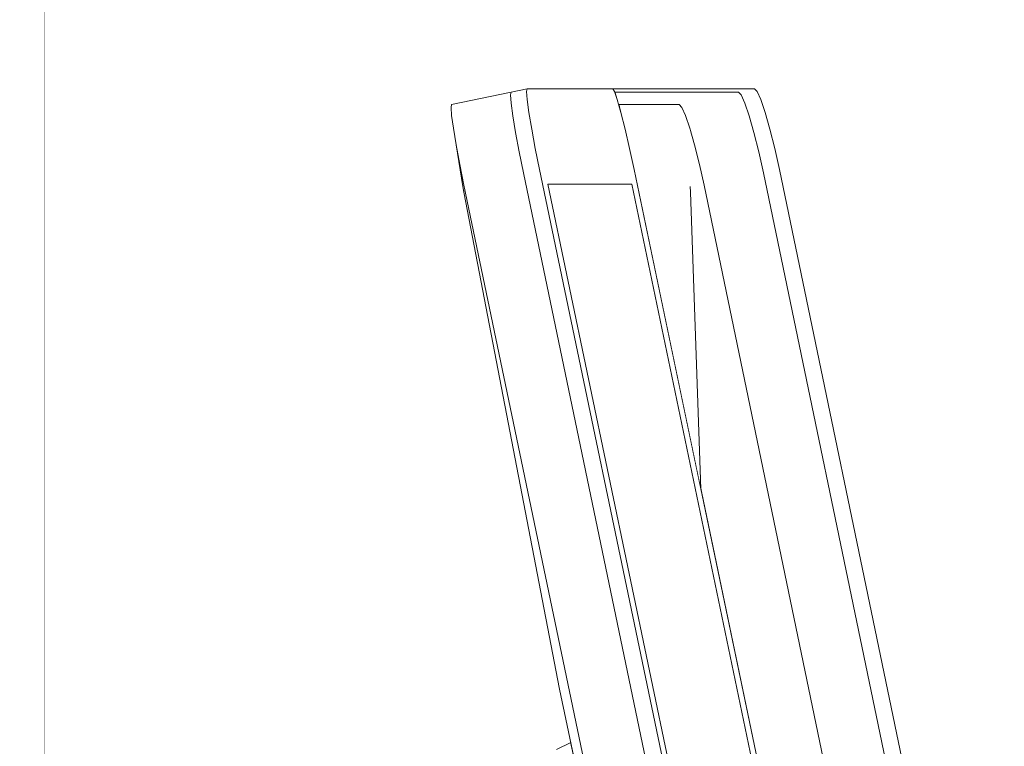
# Model space of a CAD drawing. Header units: millimetres. Extents: x -30280 to 309309, y -17460 to 4378.
# Tile 936 of 1056: x 254647 to 254950, y -12452 to -12228. Entities that reach past the tile are written whole.
import ezdxf

# ---------------------------------------------------------------- set-up
doc = ezdxf.new("R2010")
doc.units = ezdxf.units.MM
doc.header["$MEASUREMENT"] = 0
doc.linetypes.add('Wipeout_Contour', pattern=[1000, 0, -1000])
for name, color, linetype in [('12_FAÇ_Façana', 7, 'Continuous'), ('Nuevo_08_E_Envans secs', 7, 'Continuous'), ('Nuevo_09_EI_Mobiliari general', 7, 'Continuous')]:
    doc.layers.add(name, color=color, linetype=linetype)
doc.layers.add('12_FAÇ_Façana_Pluma_Nº__47', color=7, linetype='Continuous', lineweight=20)
doc.layers.add('Nuevo_09_EI_Mobiliari general_Pluma_Nº__1', color=7, linetype='Continuous', lineweight=5)

# ---------------------------------------------------------------- blocks, each defined once
blk = doc.blocks.new('Elem Sección_498_6', base_point=(235890.59, -13459.98))
at = {"color": 254, "linetype": 'Wipeout_Contour', "lineweight": 0, "ltscale": 1019746.788207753}
blk.add_wipeout([(254664.2, -11012.98), (254654.2, -11012.98), (254654.2, -12709.98), (254664.2, -12709.98)], dxfattribs=at).dxf.layer = '12_FAÇ_Façana'
at = {"layer": '12_FAÇ_Façana_Pluma_Nº__47', "color": 7, "linetype": 'Continuous', "lineweight": 20}
blk.add_line((254654.2, -12709.98), (254654.2, -11012.98), dxfattribs=at)
blk = doc.blocks.new('Elem Sección_531_6', base_point=(235890.59, -13459.98))
at = {"color": 254, "linetype": 'Wipeout_Contour', "lineweight": 0, "ltscale": 1275703.53883863}
blk.add_wipeout([(254873.35, -12249.13), (254829.63, -12249.13), (254830.17, -12249.97), (254830.23, -12250.16), (254868.4, -12250.16)], dxfattribs=at).dxf.layer = 'Nuevo_09_EI_Mobiliari general'
at = {"color": 254, "linetype": 'Wipeout_Contour', "lineweight": 0, "ltscale": 1020662.054669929}
blk.add_wipeout([(254868.4, -12250.16), (254869.24, -12251.01), (254874.18, -12249.97), (254873.35, -12249.13)], dxfattribs=at).dxf.layer = 'Nuevo_09_EI_Mobiliari general'
at = {"color": 254, "linetype": 'Wipeout_Contour', "lineweight": 0, "ltscale": 1020666.313057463}
blk.add_wipeout([(254869.24, -12251.01), (254870.37, -12253.5), (254875.32, -12252.46), (254874.18, -12249.97)], dxfattribs=at).dxf.layer = 'Nuevo_09_EI_Mobiliari general'
at = {"layer": 'Nuevo_09_EI_Mobiliari general_Pluma_Nº__1', "color": 7, "linetype": 'Continuous', "lineweight": 5}
blk.add_line((254873.35, -12249.13), (254874.18, -12249.97), dxfattribs=at)
at = {"color": 254, "linetype": 'Wipeout_Contour', "lineweight": 0, "ltscale": 1020671.894861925}
blk.add_wipeout([(254870.37, -12253.5), (254871.72, -12257.45), (254876.67, -12256.41), (254875.32, -12252.46)], dxfattribs=at).dxf.layer = 'Nuevo_09_EI_Mobiliari general'
at = {"layer": 'Nuevo_09_EI_Mobiliari general_Pluma_Nº__1', "color": 7, "linetype": 'Continuous', "lineweight": 5}
blk.add_line((254874.18, -12249.97), (254875.32, -12252.46), dxfattribs=at)
at = {"color": 254, "linetype": 'Wipeout_Contour', "lineweight": 0, "ltscale": 1020678.419896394}
blk.add_wipeout([(254871.72, -12257.45), (254873.2, -12262.6), (254878.15, -12261.56), (254876.67, -12256.41)], dxfattribs=at).dxf.layer = 'Nuevo_09_EI_Mobiliari general'
at = {"layer": 'Nuevo_09_EI_Mobiliari general_Pluma_Nº__1', "color": 7, "linetype": 'Continuous', "lineweight": 5}
blk.add_line((254875.32, -12252.46), (254876.67, -12256.41), dxfattribs=at)
at = {"color": 254, "linetype": 'Wipeout_Contour', "lineweight": 0, "ltscale": 1020685.443727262}
blk.add_wipeout([(254873.2, -12262.6), (254874.7, -12268.59), (254879.65, -12267.55), (254878.15, -12261.56)], dxfattribs=at).dxf.layer = 'Nuevo_09_EI_Mobiliari general'
at = {"layer": 'Nuevo_09_EI_Mobiliari general_Pluma_Nº__1', "color": 7, "linetype": 'Continuous', "lineweight": 5}
blk.add_line((254876.67, -12256.41), (254878.15, -12261.56), dxfattribs=at)
at = {"color": 254, "linetype": 'Wipeout_Contour', "lineweight": 0, "ltscale": 1020692.487898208}
blk.add_wipeout([(254874.7, -12268.59), (254876.13, -12275.03), (254881.07, -12273.99), (254879.65, -12267.55)], dxfattribs=at).dxf.layer = 'Nuevo_09_EI_Mobiliari general'
at = {"layer": 'Nuevo_09_EI_Mobiliari general_Pluma_Nº__1', "color": 7, "linetype": 'Continuous', "lineweight": 5}
blk.add_line((254878.15, -12261.56), (254879.65, -12267.55), dxfattribs=at)
at = {"color": 254, "linetype": 'Wipeout_Contour', "lineweight": 0, "ltscale": 1020854.383907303}
blk.add_wipeout([(254876.13, -12275.03), (254940.37, -12583.97), (254945.32, -12582.93), (254881.07, -12273.99)], dxfattribs=at).dxf.layer = 'Nuevo_09_EI_Mobiliari general'
at = {"color": 254, "linetype": 'Wipeout_Contour', "lineweight": 0, "ltscale": 1531331.749646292}
blk.add_wipeout([(254940.37, -12583.97), (254876.13, -12275.03), (254857.82, -12278.87), (254927.24, -12612.68), (254950.49, -12607.8), (254945.32, -12582.93)], dxfattribs=at).dxf.layer = 'Nuevo_09_EI_Mobiliari general'
at = {"layer": 'Nuevo_09_EI_Mobiliari general_Pluma_Nº__1', "color": 7, "linetype": 'Continuous', "lineweight": 5}
blk.add_line((254879.65, -12267.55), (254881.07, -12273.99), dxfattribs=at)
at = {"color": 254, "linetype": 'Wipeout_Contour', "lineweight": 0, "ltscale": 1020646.50731616}
blk.add_wipeout([(254856.4, -12272.44), (254857.82, -12278.87), (254876.13, -12275.03), (254874.7, -12268.59)], dxfattribs=at).dxf.layer = 'Nuevo_09_EI_Mobiliari general'
at = {"color": 254, "linetype": 'Wipeout_Contour', "lineweight": 0, "ltscale": 1020639.462856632}
blk.add_wipeout([(254854.89, -12266.44), (254856.4, -12272.44), (254874.7, -12268.59), (254873.2, -12262.6)], dxfattribs=at).dxf.layer = 'Nuevo_09_EI_Mobiliari general'
at = {"layer": 'Nuevo_09_EI_Mobiliari general_Pluma_Nº__1', "color": 7, "linetype": 'Continuous', "lineweight": 5}
blk.add_line((254876.13, -12275.03), (254874.7, -12268.59), dxfattribs=at)
at = {"color": 254, "linetype": 'Wipeout_Contour', "lineweight": 0, "ltscale": 1020632.438767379}
blk.add_wipeout([(254853.42, -12261.29), (254854.89, -12266.44), (254873.2, -12262.6), (254871.72, -12257.45)], dxfattribs=at).dxf.layer = 'Nuevo_09_EI_Mobiliari general'
at = {"color": 254, "linetype": 'Wipeout_Contour', "lineweight": 0, "ltscale": 1020625.91352233}
blk.add_wipeout([(254852.07, -12257.34), (254853.42, -12261.29), (254871.72, -12257.45), (254870.37, -12253.5)], dxfattribs=at).dxf.layer = 'Nuevo_09_EI_Mobiliari general'
at = {"layer": 'Nuevo_09_EI_Mobiliari general_Pluma_Nº__1', "color": 7, "linetype": 'Continuous', "lineweight": 5}
blk.add_line((254874.7, -12268.59), (254873.2, -12262.6), dxfattribs=at)
at = {"color": 254, "linetype": 'Wipeout_Contour', "lineweight": 0, "ltscale": 1020620.331569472}
blk.add_wipeout([(254850.93, -12254.86), (254852.07, -12257.34), (254870.37, -12253.5), (254869.24, -12251.01)], dxfattribs=at).dxf.layer = 'Nuevo_09_EI_Mobiliari general'
at = {"layer": 'Nuevo_09_EI_Mobiliari general_Pluma_Nº__1', "color": 7, "linetype": 'Continuous', "lineweight": 5}
blk.add_line((254873.2, -12262.6), (254871.72, -12257.45), dxfattribs=at)
at = {"color": 254, "linetype": 'Wipeout_Contour', "lineweight": 0, "ltscale": 1020616.073105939}
blk.add_wipeout([(254850.09, -12254.01), (254850.93, -12254.86), (254869.24, -12251.01), (254868.4, -12250.16)], dxfattribs=at).dxf.layer = 'Nuevo_09_EI_Mobiliari general'
at = {"layer": 'Nuevo_09_EI_Mobiliari general_Pluma_Nº__1', "color": 7, "linetype": 'Continuous', "lineweight": 5}
blk.add_line((254871.72, -12257.45), (254870.37, -12253.5), dxfattribs=at)
at = {"color": 254, "linetype": 'Wipeout_Contour', "lineweight": 0, "ltscale": 1275683.92092842}
blk.add_wipeout([(254830.23, -12250.16), (254831.02, -12252.46), (254831.46, -12254.01), (254850.09, -12254.01), (254868.4, -12250.16)], dxfattribs=at).dxf.layer = 'Nuevo_09_EI_Mobiliari general'
at = {"layer": 'Nuevo_09_EI_Mobiliari general_Pluma_Nº__1', "color": 7, "linetype": 'Continuous', "lineweight": 5}
for p, q in [((254829.63, -12249.13), (254873.35, -12249.13)), ((254868.4, -12250.16), (254830.23, -12250.16)), ((254869.24, -12251.01), (254868.4, -12250.16)), ((254870.37, -12253.5), (254869.24, -12251.01))]:
    blk.add_line(p, q, dxfattribs=at)
at = {"color": 254, "linetype": 'Wipeout_Contour', "lineweight": 0, "ltscale": 765441.30813}
blk.add_wipeout([(254850.93, -12254.86), (254853.55, -12279.23), (254852.07, -12257.34)], dxfattribs=at).dxf.layer = 'Nuevo_09_EI_Mobiliari general'
at = {"color": 254, "linetype": 'Wipeout_Contour', "lineweight": 0, "ltscale": 765443.62579}
blk.add_wipeout([(254852.07, -12257.34), (254853.55, -12279.23), (254853.42, -12261.29)], dxfattribs=at).dxf.layer = 'Nuevo_09_EI_Mobiliari general'
at = {"color": 254, "linetype": 'Wipeout_Contour', "lineweight": 0, "ltscale": 765447.713809}
blk.add_wipeout([(254853.42, -12261.29), (254853.55, -12279.23), (254854.89, -12266.44)], dxfattribs=at).dxf.layer = 'Nuevo_09_EI_Mobiliari general'
at = {"color": 254, "linetype": 'Wipeout_Contour', "lineweight": 0, "ltscale": 765450.852449}
blk.add_wipeout([(254854.89, -12266.44), (254853.55, -12279.23), (254856.4, -12272.44)], dxfattribs=at).dxf.layer = 'Nuevo_09_EI_Mobiliari general'
at = {"color": 254, "linetype": 'Wipeout_Contour', "lineweight": 0, "ltscale": 1020604.02313778}
blk.add_wipeout([(254853.6, -12281.01), (254857.82, -12278.87), (254856.4, -12272.44), (254853.55, -12279.23)], dxfattribs=at).dxf.layer = 'Nuevo_09_EI_Mobiliari general'
at = {"color": 254, "linetype": 'Wipeout_Contour', "lineweight": 0, "ltscale": 1531128.955068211}
blk.add_wipeout([(254853.6, -12281.01), (254856.8, -12372.62), (254888.18, -12522.98), (254922.29, -12611.33), (254927.24, -12612.68), (254857.82, -12278.87)], dxfattribs=at).dxf.layer = 'Nuevo_09_EI_Mobiliari general'
at = {"layer": 'Nuevo_09_EI_Mobiliari general_Pluma_Nº__1', "color": 7, "linetype": 'Continuous', "lineweight": 5}
for p, q in [((254940.37, -12583.97), (254876.13, -12275.03)), ((254881.07, -12273.99), (254945.32, -12582.93))]:
    blk.add_line(p, q, dxfattribs=at)
at = {"color": 254, "linetype": 'Wipeout_Contour', "lineweight": 0, "ltscale": 2041094.106809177}
blk.add_wipeout([(254850.09, -12254.01), (254831.46, -12254.01), (254832.14, -12256.41), (254833.44, -12261.56), (254834.83, -12267.55), (254836.22, -12273.99), (254856.8, -12372.62), (254853.6, -12281.01)], dxfattribs=at).dxf.layer = 'Nuevo_09_EI_Mobiliari general'
at = {"layer": 'Nuevo_09_EI_Mobiliari general_Pluma_Nº__1', "color": 7, "linetype": 'Continuous', "lineweight": 5}
for p, q in [((254856.4, -12272.44), (254857.82, -12278.87)), ((254857.82, -12278.87), (254927.24, -12612.68))]:
    blk.add_line(p, q, dxfattribs=at)
at = {"color": 254, "linetype": 'Wipeout_Contour', "lineweight": 0, "ltscale": 1020588.230037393}
blk.add_wipeout([(254853.55, -12279.23), (254850.93, -12254.86), (254850.09, -12254.01), (254853.6, -12281.01)], dxfattribs=at).dxf.layer = 'Nuevo_09_EI_Mobiliari general'
at = {"layer": 'Nuevo_09_EI_Mobiliari general_Pluma_Nº__1', "color": 7, "linetype": 'Continuous', "lineweight": 5}
for p, q in [((254831.46, -12254.01), (254850.09, -12254.01)), ((254850.09, -12254.01), (254850.93, -12254.86)), ((254850.93, -12254.86), (254852.07, -12257.34)), ((254852.07, -12257.34), (254853.42, -12261.29)), ((254853.42, -12261.29), (254854.89, -12266.44)), ((254854.89, -12266.44), (254856.4, -12272.44)), ((254853.6, -12281.01), (254853.55, -12279.23)), ((254856.8, -12372.62), (254853.6, -12281.01))]:
    blk.add_line(p, q, dxfattribs=at)
blk = doc.blocks.new('Elem Sección_533_6', base_point=(235890.59, -13459.98))
at = {"layer": 'Nuevo_09_EI_Mobiliari general_Pluma_Nº__1', "color": 7, "linetype": 'Continuous', "lineweight": 5}
for p, q in [((254830.17, -12249.97), (254829.63, -12249.13)), ((254831.02, -12252.46), (254830.17, -12249.97)), ((254832.14, -12256.41), (254831.02, -12252.46)), ((254833.44, -12261.56), (254832.14, -12256.41)), ((254834.83, -12267.55), (254833.44, -12261.56))]:
    blk.add_line(p, q, dxfattribs=at)
at = {"color": 254, "linetype": 'Wipeout_Contour', "lineweight": 0, "ltscale": 1020379.78441633}
blk.add_wipeout([(254798.25, -12250.16), (254798.07, -12251.01), (254803.03, -12249.97), (254803.22, -12249.13)], dxfattribs=at).dxf.layer = 'Nuevo_09_EI_Mobiliari general'
at = {"color": 254, "linetype": 'Wipeout_Contour', "lineweight": 0, "ltscale": 1020380.090046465}
blk.add_wipeout([(254798.07, -12251.01), (254798.25, -12253.5), (254803.21, -12252.46), (254803.03, -12249.97)], dxfattribs=at).dxf.layer = 'Nuevo_09_EI_Mobiliari general'
at = {"layer": 'Nuevo_09_EI_Mobiliari general_Pluma_Nº__1', "color": 7, "linetype": 'Continuous', "lineweight": 5}
for p, q in [((254803.22, -12249.13), (254803.03, -12249.97)), ((254829.63, -12249.13), (254803.22, -12249.13))]:
    blk.add_line(p, q, dxfattribs=at)
at = {"color": 254, "linetype": 'Wipeout_Contour', "lineweight": 0, "ltscale": 1020382.133116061}
blk.add_wipeout([(254798.25, -12253.5), (254798.78, -12257.45), (254803.74, -12256.41), (254803.21, -12252.46)], dxfattribs=at).dxf.layer = 'Nuevo_09_EI_Mobiliari general'
at = {"layer": 'Nuevo_09_EI_Mobiliari general_Pluma_Nº__1', "color": 7, "linetype": 'Continuous', "lineweight": 5}
blk.add_line((254803.03, -12249.97), (254803.21, -12252.46), dxfattribs=at)
at = {"color": 254, "linetype": 'Wipeout_Contour', "lineweight": 0, "ltscale": 1020385.774599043}
blk.add_wipeout([(254798.78, -12257.45), (254799.63, -12262.6), (254804.6, -12261.56), (254803.74, -12256.41)], dxfattribs=at).dxf.layer = 'Nuevo_09_EI_Mobiliari general'
at = {"layer": 'Nuevo_09_EI_Mobiliari general_Pluma_Nº__1', "color": 7, "linetype": 'Continuous', "lineweight": 5}
blk.add_line((254803.21, -12252.46), (254803.74, -12256.41), dxfattribs=at)
at = {"color": 254, "linetype": 'Wipeout_Contour', "lineweight": 0, "ltscale": 1020390.766571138}
blk.add_wipeout([(254799.63, -12262.6), (254800.74, -12268.59), (254805.71, -12267.55), (254804.6, -12261.56)], dxfattribs=at).dxf.layer = 'Nuevo_09_EI_Mobiliari general'
at = {"layer": 'Nuevo_09_EI_Mobiliari general_Pluma_Nº__1', "color": 7, "linetype": 'Continuous', "lineweight": 5}
blk.add_line((254803.74, -12256.41), (254804.6, -12261.56), dxfattribs=at)
at = {"color": 254, "linetype": 'Wipeout_Contour', "lineweight": 0, "ltscale": 1020396.769042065}
blk.add_wipeout([(254800.74, -12268.59), (254802.04, -12275.03), (254807, -12273.99), (254805.71, -12267.55)], dxfattribs=at).dxf.layer = 'Nuevo_09_EI_Mobiliari general'
at = {"layer": 'Nuevo_09_EI_Mobiliari general_Pluma_Nº__1', "color": 7, "linetype": 'Continuous', "lineweight": 5}
blk.add_line((254804.6, -12261.56), (254805.71, -12267.55), dxfattribs=at)
at = {"color": 254, "linetype": 'Wipeout_Contour', "lineweight": 0, "ltscale": 1020558.871949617}
blk.add_wipeout([(254802.04, -12275.03), (254866.51, -12583.97), (254871.48, -12582.93), (254807, -12273.99)], dxfattribs=at).dxf.layer = 'Nuevo_09_EI_Mobiliari general'
at = {"color": 254, "linetype": 'Wipeout_Contour', "lineweight": 0, "ltscale": 1530888.604685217}
blk.add_wipeout([(254866.51, -12583.97), (254802.04, -12275.03), (254783.67, -12278.87), (254853.33, -12612.68), (254876.67, -12607.8), (254871.48, -12582.93)], dxfattribs=at).dxf.layer = 'Nuevo_09_EI_Mobiliari general'
at = {"layer": 'Nuevo_09_EI_Mobiliari general_Pluma_Nº__1', "color": 7, "linetype": 'Continuous', "lineweight": 5}
for p, q in [((254805.71, -12267.55), (254807, -12273.99)), ((254836.22, -12273.99), (254834.83, -12267.55))]:
    blk.add_line(p, q, dxfattribs=at)
at = {"color": 254, "linetype": 'Wipeout_Contour', "lineweight": 0, "ltscale": 1020350.62276371}
blk.add_wipeout([(254782.37, -12272.44), (254783.67, -12278.87), (254802.04, -12275.03), (254800.74, -12268.59)], dxfattribs=at).dxf.layer = 'Nuevo_09_EI_Mobiliari general'
at = {"color": 254, "linetype": 'Wipeout_Contour', "lineweight": 0, "ltscale": 1020614.228781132}
blk.add_wipeout([(254835.5, -12278.51), (254809.61, -12278.51), (254867, -12553.54), (254892.9, -12553.54)], dxfattribs=at).dxf.layer = 'Nuevo_09_EI_Mobiliari general'
at = {"color": 254, "linetype": 'Wipeout_Contour', "lineweight": 0, "ltscale": 1020344.620003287}
blk.add_wipeout([(254781.26, -12266.44), (254782.37, -12272.44), (254800.74, -12268.59), (254799.63, -12262.6)], dxfattribs=at).dxf.layer = 'Nuevo_09_EI_Mobiliari general'
at = {"layer": 'Nuevo_09_EI_Mobiliari general_Pluma_Nº__1', "color": 7, "linetype": 'Continuous', "lineweight": 5}
blk.add_line((254800.74, -12268.59), (254802.04, -12275.03), dxfattribs=at)
at = {"color": 254, "linetype": 'Wipeout_Contour', "lineweight": 0, "ltscale": 1020339.62777137}
blk.add_wipeout([(254780.41, -12261.29), (254781.26, -12266.44), (254799.63, -12262.6), (254798.78, -12257.45)], dxfattribs=at).dxf.layer = 'Nuevo_09_EI_Mobiliari general'
at = {"color": 254, "linetype": 'Wipeout_Contour', "lineweight": 0, "ltscale": 1020335.98607595}
blk.add_wipeout([(254779.88, -12257.34), (254780.41, -12261.29), (254798.78, -12257.45), (254798.25, -12253.5)], dxfattribs=at).dxf.layer = 'Nuevo_09_EI_Mobiliari general'
at = {"layer": 'Nuevo_09_EI_Mobiliari general_Pluma_Nº__1', "color": 7, "linetype": 'Continuous', "lineweight": 5}
blk.add_line((254799.63, -12262.6), (254800.74, -12268.59), dxfattribs=at)
at = {"color": 254, "linetype": 'Wipeout_Contour', "lineweight": 0, "ltscale": 1020333.942855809}
blk.add_wipeout([(254779.7, -12254.86), (254779.88, -12257.34), (254798.25, -12253.5), (254798.07, -12251.01)], dxfattribs=at).dxf.layer = 'Nuevo_09_EI_Mobiliari general'
at = {"color": 254, "linetype": 'Wipeout_Contour', "lineweight": 0, "ltscale": 765230.926374}
blk.add_wipeout([(254780.41, -12261.29), (254783.35, -12279.23), (254781.26, -12266.44)], dxfattribs=at).dxf.layer = 'Nuevo_09_EI_Mobiliari general'
at = {"layer": 'Nuevo_09_EI_Mobiliari general_Pluma_Nº__1', "color": 7, "linetype": 'Continuous', "lineweight": 5}
for p, q in [((254779.88, -12257.34), (254780.41, -12261.29)), ((254798.78, -12257.45), (254799.63, -12262.6))]:
    blk.add_line(p, q, dxfattribs=at)
at = {"color": 254, "linetype": 'Wipeout_Contour', "lineweight": 0, "ltscale": 1020333.637147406}
blk.add_wipeout([(254779.88, -12254.01), (254779.7, -12254.86), (254798.07, -12251.01), (254798.25, -12250.16)], dxfattribs=at).dxf.layer = 'Nuevo_09_EI_Mobiliari general'
at = {"color": 254, "linetype": 'Wipeout_Contour', "lineweight": 0, "ltscale": 765233.189411}
blk.add_wipeout([(254781.26, -12266.44), (254783.35, -12279.23), (254782.37, -12272.44)], dxfattribs=at).dxf.layer = 'Nuevo_09_EI_Mobiliari general'
at = {"layer": 'Nuevo_09_EI_Mobiliari general_Pluma_Nº__1', "color": 7, "linetype": 'Continuous', "lineweight": 5}
for p, q in [((254798.25, -12250.16), (254803.22, -12249.13)), ((254779.88, -12254.01), (254798.25, -12250.16)), ((254798.25, -12250.16), (254798.07, -12251.01)), ((254798.07, -12251.01), (254798.25, -12253.5)), ((254779.88, -12254.01), (254779.7, -12254.86)), ((254779.7, -12254.86), (254779.88, -12257.34)), ((254798.25, -12253.5), (254798.78, -12257.45)), ((254780.41, -12261.29), (254781.26, -12266.44))]:
    blk.add_line(p, q, dxfattribs=at)
at = {"color": 254, "linetype": 'Wipeout_Contour', "lineweight": 0, "ltscale": 1020314.995596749}
blk.add_wipeout([(254783.68, -12281.01), (254783.67, -12278.87), (254782.37, -12272.44), (254783.35, -12279.23)], dxfattribs=at).dxf.layer = 'Nuevo_09_EI_Mobiliari general'
at = {"layer": 'Nuevo_09_EI_Mobiliari general_Pluma_Nº__1', "color": 7, "linetype": 'Continuous', "lineweight": 5}
blk.add_line((254781.26, -12266.44), (254782.37, -12272.44), dxfattribs=at)
at = {"color": 254, "linetype": 'Wipeout_Contour', "lineweight": 0, "ltscale": 1530728.6695865}
blk.add_wipeout([(254783.67, -12278.87), (254783.68, -12281.01), (254813.21, -12434.39), (254819.05, -12462.36), (254852.61, -12611.33), (254853.33, -12612.68)], dxfattribs=at).dxf.layer = 'Nuevo_09_EI_Mobiliari general'
at = {"layer": 'Nuevo_09_EI_Mobiliari general_Pluma_Nº__1', "color": 7, "linetype": 'Continuous', "lineweight": 5}
for p, q in [((254783.35, -12279.23), (254780.41, -12261.29)), ((254782.37, -12272.44), (254783.67, -12278.87)), ((254783.68, -12281.01), (254783.35, -12279.23)), ((254835.5, -12278.51), (254809.61, -12278.51)), ((254813.21, -12434.39), (254783.68, -12281.01))]:
    blk.add_line(p, q, dxfattribs=at)
at = {"color": 254, "linetype": 'Wipeout_Contour', "lineweight": 0, "ltscale": 6632046.938299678}
blk.add_wipeout([(254718.95, -12671.92), (254719.14, -12678.99), (254721.26, -12685.71), (254725.15, -12691.57), (254730.51, -12696.12), (254736.92, -12698.99), (254743.88, -12699.98), (254880.15, -12699.98), (254893.62, -12694.9), (254743.92, -12694.89), (254738.35, -12694.11), (254733.22, -12691.81), (254728.94, -12688.17), (254725.83, -12683.48), (254724.13, -12678.1), (254723.98, -12672.45), (254725.38, -12666.96), (254807.65, -12466.31), (254810.57, -12461.32), (254814.76, -12457.35), (254817.69, -12455.85), (254816.64, -12450.81), (254812.23, -12452.96), (254806.76, -12458), (254802.98, -12464.4), (254720.71, -12665.06)], dxfattribs=at).dxf.layer = 'Nuevo_09_EI_Mobiliari general'
at = {"layer": 'Nuevo_09_EI_Mobiliari general_Pluma_Nº__1', "color": 7, "linetype": 'Continuous', "lineweight": 5}
for p, q in [((254802.04, -12275.03), (254866.51, -12583.97)), ((254807, -12273.99), (254871.48, -12582.93)), ((254900.69, -12582.93), (254836.22, -12273.99)), ((254783.67, -12278.87), (254853.33, -12612.68)), ((254867, -12553.54), (254809.61, -12278.51)), ((254892.9, -12553.54), (254835.5, -12278.51)), ((254819.05, -12462.36), (254813.21, -12434.39)), ((254812.23, -12452.96), (254816.64, -12450.81))]:
    blk.add_line(p, q, dxfattribs=at)
blk = doc.blocks.new('Elem Sección_541_6', base_point=(235890.59, -13459.98))
at = {"color": 254, "linetype": 'Wipeout_Contour', "lineweight": 0, "ltscale": 1517989.291840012}
blk.add_wipeout([(248979.88, -11359.98), (254508.64, -11359.98), (254508.64, -13457.98), (254654.2, -13457.98), (254654.2, -11012.98), (248979.88, -11012.98)], dxfattribs=at).dxf.layer = 'Nuevo_08_E_Envans secs'

msp = doc.modelspace()

# ---------------------------------------------------------------- block references
at = {"layer": '12_FAÇ_Façana', "lineweight": 0}
msp.add_blockref('Elem Sección_498_6', (235890.59, -13459.98), dxfattribs=at)
at = {"layer": 'Nuevo_09_EI_Mobiliari general', "lineweight": 0}
msp.add_blockref('Elem Sección_531_6', (235890.59, -13459.98), dxfattribs=at)

# ---------------------------------------------------------------- next in the draw order: block references
at = {"layer": 'Nuevo_08_E_Envans secs', "lineweight": 0}
msp.add_blockref('Elem Sección_541_6', (235890.59, -13459.98), dxfattribs=at)
at = {"layer": 'Nuevo_09_EI_Mobiliari general', "lineweight": 0}
msp.add_blockref('Elem Sección_533_6', (235890.59, -13459.98), dxfattribs=at)

doc.saveas('drawing.dxf')
